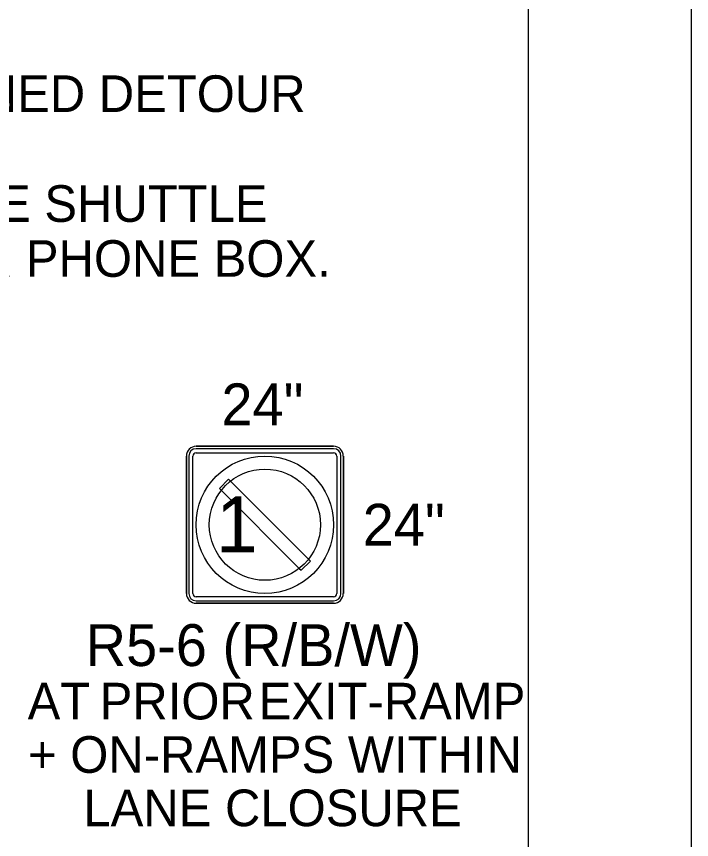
# Model space of a CAD drawing. Extents: x 99999 to 100116, y 99995 to 100013.
# Drawn here: x 100014.772 to 100016.062, y 100001.15 to 100002.723 of the extents above; entities that cross this region are included whole.
import ezdxf

# ---------------------------------------------------------------- set-up
doc = ezdxf.new("R2010")
doc.units = 0
for name, color, linetype in [('SH_GI_GeneralNotesBodyText', 7, 'Continuous'), ('SH_GI_PlotLimits', 7, 'Continuous'), ('SH_GI_SheetBorder', 7, 'Continuous'), ('TR_SN_ConstructionSigns', 7, 'Continuous')]:
    doc.layers.add(name, color=color, linetype=linetype)

msp = doc.modelspace()

# ---------------------------------------------------------------- linework, layer by layer
at = {"layer": 'SH_GI_PlotLimits'}
msp.add_lwpolyline([(99999.0625, 99999.6875), (100016.0625, 99999.6875), (100016.0625, 100010.6875), (99999.0625, 100010.6875)], close=True, dxfattribs=at)
at = {"layer": 'SH_GI_SheetBorder'}
msp.add_line((100015.75, 100010.375), (100015.75, 100000), dxfattribs=at)
at = {"layer": 'TR_SN_ConstructionSigns'}
for p, q in [((100015.3783, 100001.9019), (100015.1158, 100001.9019)), ((100015.1158, 100001.9019), (100015.3783, 100001.9019)), ((100015.3783, 100001.9019), (100015.1158, 100001.9019)), ((100015.3783, 100001.8972), (100015.1158, 100001.8972)), ((100015.0971, 100001.8831), (100015.0971, 100001.6206)), ((100015.0971, 100001.6206), (100015.0971, 100001.8831)), ((100015.0971, 100001.8831), (100015.0971, 100001.6206)), ((100015.1018, 100001.8831), (100015.1018, 100001.6206)), ((100015.1096, 100001.6206), (100015.1096, 100001.8831)), ((100015.1158, 100001.8894), (100015.3783, 100001.8894)), ((100015.3846, 100001.8831), (100015.3846, 100001.6206)), ((100015.3924, 100001.6206), (100015.3924, 100001.8831)), ((100015.3971, 100001.6206), (100015.3971, 100001.8831)), ((100015.3971, 100001.8831), (100015.3971, 100001.6206)), ((100015.3971, 100001.6206), (100015.3971, 100001.8831)), ((100015.3783, 100001.6144), (100015.1158, 100001.6144)), ((100015.1158, 100001.6066), (100015.3783, 100001.6066)), ((100015.1158, 100001.6019), (100015.3783, 100001.6019)), ((100015.3783, 100001.6019), (100015.1158, 100001.6019)), ((100015.1158, 100001.6019), (100015.3783, 100001.6019))]:
    msp.add_line(p, q, dxfattribs=at)
msp.add_lwpolyline([(100015.3305, 100001.6861), (100015.1813, 100001.8353), (100015.1778, 100001.8389), (100015.1601, 100001.8212), (100015.3128, 100001.6685), (100015.3164, 100001.6649), (100015.3341, 100001.6826), (100015.3305, 100001.6861)], dxfattribs=at)
for radius in [0.1313, 0.1062]:
    msp.add_circle((100015.2471, 100001.7519), radius, dxfattribs=at)
for centre, radius, start, end in [((100015.1158, 100001.8831), 0.0187, 90, 180), ((100015.1158, 100001.8831), 0.0187, 90, 180), ((100015.1158, 100001.8831), 0.0187, 90, 180), ((100015.1158, 100001.8831), 0.0141, 90, 180), ((100015.3783, 100001.8831), 0.0187, 0, 90), ((100015.3783, 100001.8831), 0.0187, 0, 90), ((100015.3783, 100001.8831), 0.0187, 0, 90), ((100015.3783, 100001.8831), 0.0141, 0, 90), ((100015.1158, 100001.8831), 0.00625, 90, 180), ((100015.3783, 100001.8831), 0.00625, 0, 90), ((100015.1158, 100001.6206), 0.0187, 180, 270), ((100015.1158, 100001.6206), 0.0187, 180, 270), ((100015.1158, 100001.6206), 0.0187, 180, 270), ((100015.1158, 100001.6206), 0.0141, 180, 270), ((100015.1158, 100001.6206), 0.00625, 180, 270), ((100015.3783, 100001.6206), 0.0141, 270, 0), ((100015.3783, 100001.6206), 0.00625, 270, 0), ((100015.3783, 100001.6206), 0.0187, 270, 0), ((100015.3783, 100001.6206), 0.0187, 270, 0), ((100015.3783, 100001.6206), 0.0187, 270, 0)]:
    msp.add_arc(centre, radius, start, end, dxfattribs=at)

# ---------------------------------------------------------------- texts
at = {"layer": 'SH_GI_GeneralNotesBodyText'}
for s, p in [('(B) BICYCLES PROHIBITED VIA R5-601 & R5-6 SIGNS. PROVIDE SIGNED DETOUR ', (100011.689, 100002.5406)), ('(C) BICYCLES PROHIBITED VIA R5-601 & R5-6 SIGNS. PROVIDE FREE SHUTTLE ', (100011.689, 100002.3306)), ('(WORK TRUCK, VAN, OR BUS OK) + CONTACT INFORMATION OR PHONE BOX.', (100011.839, 100002.2256))]:
    msp.add_text(s, height=0.07, rotation=360, dxfattribs=at).set_placement(p)
at = {"layer": 'TR_SN_ConstructionSigns'}
for s, height, p in [('24"', 0.08, (100015.164, 100001.9419)), ('24"', 0.08, (100015.434, 100001.7119)), ('R5-6 (R/B/W)', 0.08, (100014.9045, 100001.4819)), ('AT', 0.07, (100014.7937, 100001.3799)), ('PRIOR', 0.07, (100014.9314, 100001.3799)), ('EXIT-RAMP', 0.07, (100015.2353, 100001.3799)), ('+ ON-RAMPS WITHIN', 0.07, (100014.7944, 100001.2779)), ('LANE CLOSURE', 0.07, (100014.9003, 100001.1759))]:
    msp.add_text(s, height=height, rotation=360, dxfattribs=at).set_placement(p)
msp.add_text('1', height=0.1065, dxfattribs=at).set_placement((100015.1538, 100001.6994))

doc.saveas('drawing.dxf')
